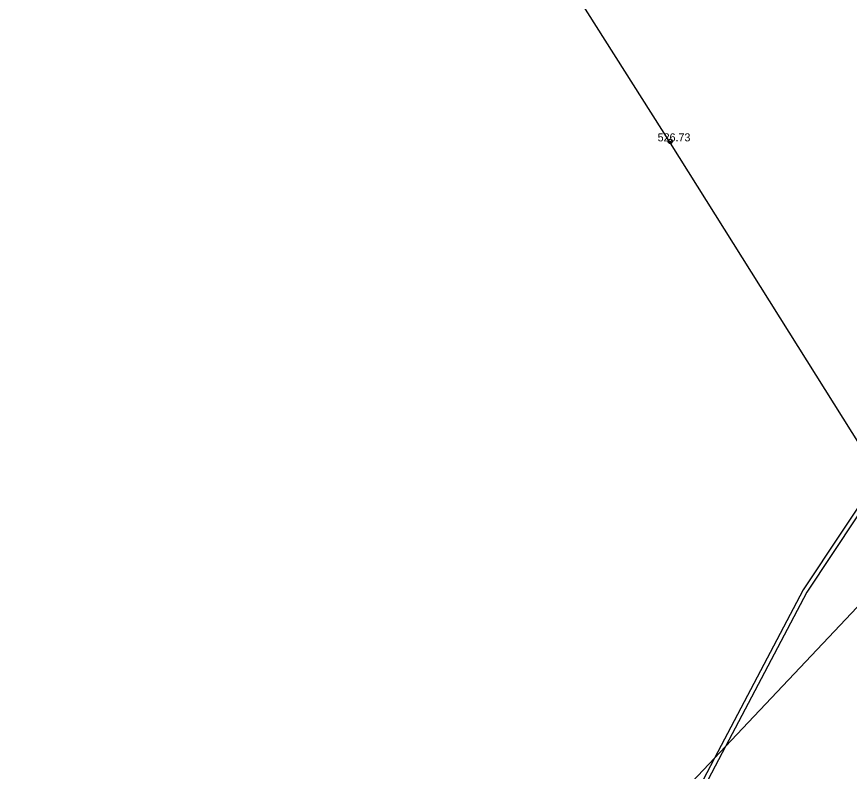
# Model space of a CAD drawing. Extents: x -669393 to -668650, y -1126925 to -1126294.
# Drawn here: x -668845.3 to -668767.3, y -1126813.3 to -1126742.7 of the extents above; entities that cross this region are included whole.
import ezdxf

# ---------------------------------------------------------------- set-up
doc = ezdxf.new("R2010")
doc.units = 0
for name, color, linetype in [('G_Bod_tecka', 7, 'Continuous'), ('G_Bod_vyska', 7, 'Continuous'), ('G_Site-Sloupy', 7, 'Continuous'), ('G_Z_ELsilove_nadz_kotovane', 7, 'Continuous'), ('G_Z_ELsilove_podz_kotovane', 7, 'Continuous')]:
    doc.layers.add(name, color=color, linetype=linetype)

msp = doc.modelspace()

# ---------------------------------------------------------------- linework, layer by layer
at = {"layer": 'G_Bod_tecka'}
msp.add_line((-668784.05, -1126754.33), (-668784.05, -1126754.33), dxfattribs=at)
at = {"layer": 'G_Site-Sloupy'}
msp.add_circle((-668784.05, -1126754.33), 0.2, dxfattribs=at)
for radius in [0.18, 0.16, 0.14, 0.12, 0.1, 0.08, 0.06, 0.04, 0.02]:
    msp.add_arc((-668784.05, -1126754.33), radius, 180, 0, dxfattribs=at)
at = {"layer": 'G_Z_ELsilove_nadz_kotovane'}
for points in [[(-668784.01, -1126754.51), (-668809.929, -1126713.681), (-668845.285, -1126657.155)], [(-668760.642, -1126791.685), (-668764.234, -1126785.971), (-668764.468, -1126785.599), (-668784.01, -1126754.51)], [(-668760.642, -1126791.685), (-668778.872, -1126810.991), (-668779.891, -1126812.071), (-668803.039, -1126836.585), (-668840.228, -1126874.108)]]:
    msp.add_lwpolyline(points, dxfattribs=at)
at = {"layer": 'G_Z_ELsilove_podz_kotovane'}
for points in [[(-668689.689, -1126700.721), (-668717.926, -1126737.102), (-668731.142, -1126751.223), (-668740.945, -1126761.054), (-668764.235, -1126785.249), (-668764.468, -1126785.599), (-668771.608, -1126796.321), (-668779.891, -1126812.071), (-668782.816, -1126817.632), (-668791.63, -1126833.665), (-668795.332, -1126841.155), (-668801.598, -1126850.336), (-668806.75, -1126857.548), (-668807.082, -1126858.921), (-668805.909, -1126860.176), (-668789.068, -1126872.587), (-668784.608, -1126876.148)], [(-668689.548, -1126701.19), (-668717.622, -1126737.362), (-668730.854, -1126751.501), (-668740.659, -1126761.334), (-668763.921, -1126785.501), (-668764.234, -1126785.971), (-668771.264, -1126796.525), (-668778.872, -1126810.991), (-668782.464, -1126817.822), (-668791.276, -1126833.851), (-668794.986, -1126841.357), (-668801.27, -1126850.566), (-668806.38, -1126857.718), (-668806.642, -1126858.805), (-668805.641, -1126859.876), (-668788.824, -1126872.269), (-668784.068, -1126876.067)]]:
    msp.add_lwpolyline(points, dxfattribs=at)

# ---------------------------------------------------------------- texts
at = {"layer": 'G_Bod_vyska'}
msp.add_text('526.73', height=0.75, dxfattribs=at).set_placement((-668785.228, -1126754.33))

doc.saveas('drawing.dxf')
